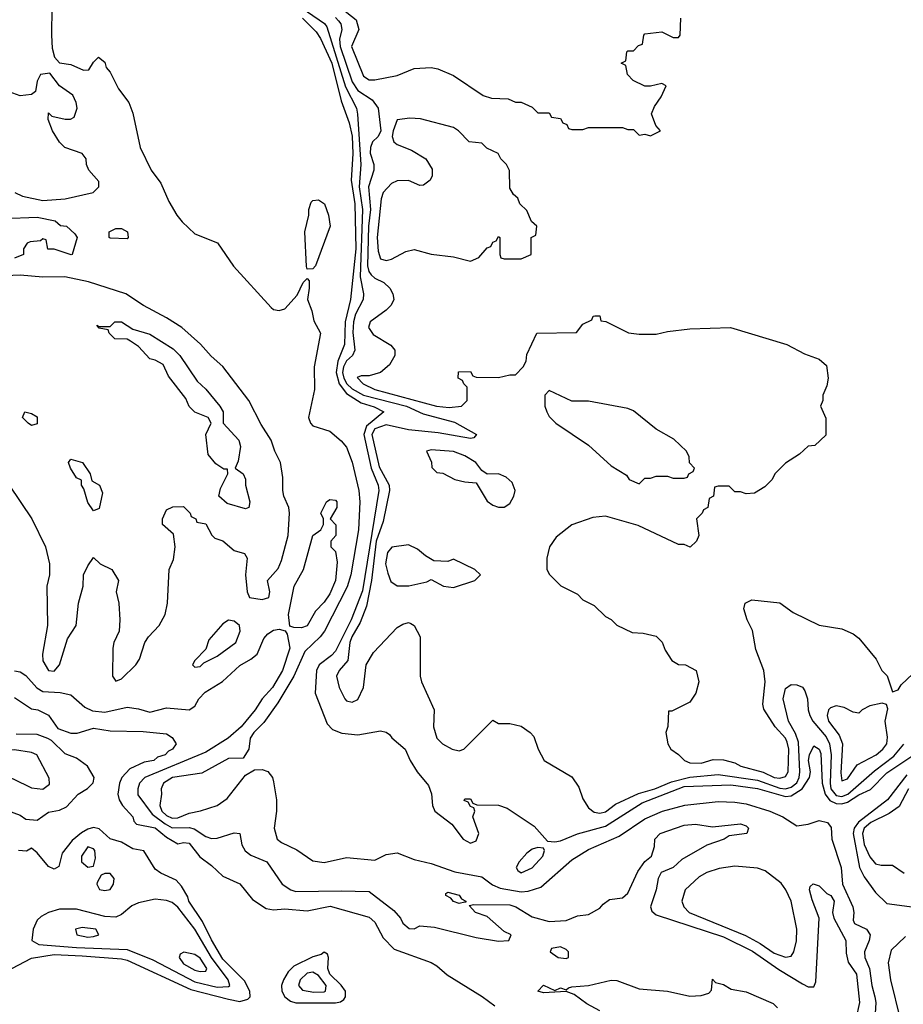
# Model space of a CAD drawing. Header units: inches. Extents: x 2380249 to 2585472, y 382747 to 546448.
# Tile 453 of 626: x 2505368 to 2508509, y 481743 to 485245. Entities that reach past the tile are written whole.
import ezdxf

# ---------------------------------------------------------------- set-up
doc = ezdxf.new("R2010")
doc.units = ezdxf.units.IN
doc.header["$MEASUREMENT"] = 0
doc.layers.add('C5408', color=7, linetype='Continuous')

msp = doc.modelspace()

# ---------------------------------------------------------------- linework, layer by layer
at = {"layer": 'C5408', "color": 4}
for points, elevation in [([(2506330, 485315.8), (2506451.4, 485231.4), (2506460, 485220), (2506525.9, 485005.9), (2506564.9, 484930), (2506568.4, 484908.4), (2506580.6, 484730), (2506575.1, 484650), (2506586.6, 484570), (2506578.3, 484330), (2506590.4, 484269.6), (2506588.9, 484250), (2506562.1, 484197.9), (2506554.2, 484170), (2506552.6, 484132.6), (2506559.6, 484070), (2506550.4, 484050), (2506530, 484032), (2506518.7, 484010), (2506514.8, 483990), (2506519.5, 483970), (2506530.2, 483950), (2506550, 483931.9), (2506590, 483909.4), (2506743, 483870), (2506802.6, 483842.6), (2506913, 483813), (2506991.3, 483770), (2506982, 483758), (2506970, 483755.3), (2506855.5, 483775.5), (2506750, 483786.4), (2506670, 483803.8), (2506630.4, 483790), (2506619.3, 483770), (2506645.4, 483654.6), (2506680.9, 483590), (2506682, 483570), (2506660.2, 483459.8), (2506634.6, 483390), (2506618.3, 483250), (2506601, 483159), (2506578.5, 483101.5), (2506548.1, 483050), (2506541.7, 483030), (2506534.6, 482965.4), (2506504, 482930), (2506494, 482910), (2506503, 482870), (2506524, 482830), (2506530, 482822.8), (2506550, 482817.3), (2506570, 482826.8), (2506589.4, 482870), (2506599.3, 482950), (2506625.6, 482994.4), (2506710, 483082.8), (2506730, 483094.8), (2506750, 483101), (2506758, 483098), (2506770.6, 483090.6), (2506790.8, 483050), (2506791, 482910), (2506796, 482890), (2506841, 482790), (2506838.8, 482730), (2506851, 482690), (2506871.3, 482670), (2506904.7, 482650), (2506930, 482644.7), (2506946, 482650), (2507050, 482754), (2507070, 482742), (2507110, 482742), (2507150, 482732), (2507182, 482710), (2507195.3, 482695.3), (2507211.3, 482650), (2507232, 482610), (2507330, 482552), (2507355.3, 482515.3), (2507370, 482474), (2507390, 482442), (2507410, 482426), (2507430, 482422.8), (2507450, 482428), (2507485.4, 482454.6), (2507566.9, 482493.1), (2507626, 482510), (2507685.2, 482534.8), (2507750, 482551.1), (2507850, 482560.2), (2507990, 482539.8), (2508070, 482511.6), (2508090, 482509.4), (2508110, 482515.6), (2508130, 482530.4), (2508138.9, 482550), (2508140.3, 482570), (2508135.7, 482675.7), (2508125.8, 482705.8), (2508100.5, 482750), (2508081.6, 482830), (2508090, 482866), (2508110, 482880.7), (2508130, 482879.1), (2508150, 482870.5), (2508158.3, 482858.3), (2508168, 482830), (2508170.3, 482790), (2508176.5, 482770), (2508187.2, 482750), (2508234.2, 482694.2), (2508246.5, 482670), (2508252.5, 482630), (2508248.1, 482530), (2508251, 482510), (2508270, 482485.4), (2508290, 482481.6), (2508311.7, 482490), (2508406.1, 482573.9), (2508474.4, 482625.6), (2508510, 482668.7)], 28), ([(2505482, 485290), (2505480.7, 485190), (2505483.5, 485143.5), (2505491.1, 485111.1), (2505510, 485092), (2505550, 485086), (2505594.6, 485065.4), (2505614, 485066), (2505630, 485094), (2505648.4, 485111.6), (2505670, 485094), (2505674.8, 485074.8), (2505690, 485058), (2505719.1, 484999.1), (2505755.5, 484950), (2505770, 484912), (2505796.3, 484790), (2505835.5, 484710), (2505870, 484664), (2505898.6, 484598.6), (2505926.7, 484550), (2505945.5, 484525.5), (2505990, 484483.7), (2506071.5, 484451.5), (2506128.3, 484368.3), (2506261.4, 484221.4), (2506270, 484214), (2506290, 484210.4), (2506310, 484217.1), (2506354.5, 484265.5), (2506375.3, 484310), (2506390, 484324.7), (2506396.3, 484316.3), (2506397.3, 484290), (2506390.6, 484250), (2506406, 484210), (2506413.4, 484173.4), (2506437.1, 484130), (2506414.6, 484010), (2506416.3, 483930), (2506394.8, 483830), (2506401, 483810), (2506410, 483801), (2506470, 483781), (2506510, 483747.3), (2506530, 483724), (2506550, 483671), (2506573.6, 483570), (2506576.9, 483530), (2506571.8, 483430), (2506544.7, 483270), (2506531.9, 483228.1), (2506451.3, 483070), (2506436.5, 483050), (2506381.9, 482998.1), (2506341.8, 482910), (2506285.3, 482814.7), (2506235.3, 482744.8), (2506200.5, 482710), (2506187.7, 482690), (2506182, 482650), (2506162, 482618), (2506110, 482617.2), (2506014.9, 482565.1), (2505911.3, 482550), (2505879.1, 482530), (2505870.5, 482510), (2505872.2, 482490), (2505866.2, 482450), (2505872.9, 482430), (2505890, 482414.9), (2505910, 482405.2), (2505930, 482405.8), (2505970, 482423), (2506011, 482431), (2506070, 482450.5), (2506104.9, 482475.1), (2506170, 482558), (2506203.1, 482576.9), (2506230, 482578), (2506250, 482571.3), (2506266, 482550), (2506270, 482534), (2506281, 482470), (2506281, 482430), (2506272.7, 482370), (2506283, 482330), (2506298.3, 482318.3), (2506352.9, 482292.9), (2506410, 482253.4), (2506450, 482248), (2506530, 482264.9), (2506630, 482256), (2506670, 482276.3), (2506710, 482282), (2506770, 482257.6), (2506830, 482243.6), (2506914, 482214), (2507010, 482197), (2507048.5, 482168.5), (2507076, 482156), (2507150, 482143.2), (2507175, 482144.9), (2507220.1, 482159.9), (2507330, 482257.4), (2507390, 482293.4), (2507499.1, 482340.9), (2507590, 482402.4), (2507652.7, 482430), (2507731.7, 482451.7), (2507850, 482464.4), (2507910, 482462.4), (2507950, 482455.9), (2508034, 482430), (2508080.7, 482410), (2508130, 482378), (2508170, 482384), (2508210, 482396.3), (2508238.8, 482390), (2508251.8, 482371.8), (2508254.6, 482330), (2508287.9, 482230), (2508292.1, 482170), (2508328.9, 482090), (2508333, 482070), (2508330, 482042), (2508334.8, 482030), (2508377.3, 482010), (2508390.2, 481990.2), (2508387.6, 481970), (2508370.3, 481930), (2508371.4, 481910), (2508388.2, 481870), (2508396.2, 481810), (2508407.8, 481770), (2508411.3, 481750), (2508409.1, 481710.9)], 16), ([(2506507.7, 485287.7), (2506563.9, 485243.9), (2506573.4, 485210), (2506547.6, 485150), (2506590, 485044), (2506610, 485030.6), (2506630, 485030.4), (2506710, 485046.4), (2506770, 485071), (2506830, 485074.8), (2506854, 485070), (2506910, 485046), (2507015.3, 484975.3), (2507045.4, 484965.4), (2507103.6, 484963.6), (2507130, 484952), (2507150, 484952), (2507190, 484934), (2507210, 484914), (2507250, 484914), (2507258, 484898), (2507290, 484894), (2507298, 484878), (2507312.7, 484872.7), (2507318, 484858), (2507330, 484854), (2507370, 484854), (2507390, 484862), (2507510, 484862), (2507530, 484854), (2507550, 484854), (2507570, 484834), (2507590, 484838), (2507610, 484832), (2507646, 484850), (2507628.4, 484868.4), (2507614, 484910), (2507624, 484936), (2507648, 484970), (2507666, 485010), (2507650, 485018), (2507610, 485008), (2507590, 485008), (2507548.9, 485028.9), (2507528, 485050), (2507522, 485082), (2507506, 485090), (2507522, 485098), (2507526, 485130), (2507530, 485134), (2507550, 485134), (2507567.3, 485152.7), (2507582, 485158), (2507586, 485190), (2507590, 485194), (2507650, 485202), (2507690, 485182), (2507710, 485182), (2507715.3, 485190), (2507718, 485250)], 36), ([(2506372.9, 485250), (2506421.8, 485201.9), (2506437.6, 485177.6), (2506476.8, 485090), (2506510, 484956.3), (2506538.6, 484878.6), (2506550.1, 484830.1), (2506552, 484768), (2506546, 484674), (2506558.8, 484590), (2506562.3, 484430), (2506543.5, 484250), (2506524.6, 484170), (2506522.2, 484090), (2506498.8, 484030), (2506493.2, 483990), (2506502.9, 483950), (2506530, 483915.8), (2506582.2, 483882.2), (2506628, 483868), (2506662, 483850), (2506600.6, 483799.4), (2506590.8, 483770), (2506617.6, 483650), (2506641.5, 483590), (2506644.6, 483570), (2506585.9, 483214.1), (2506546, 483110), (2506490, 482999.6), (2506476.7, 482983.3), (2506431.8, 482950), (2506422.4, 482930), (2506418.4, 482850), (2506460.3, 482740.3), (2506479.9, 482719.9), (2506512.5, 482707.5), (2506570, 482702), (2506650, 482716), (2506670, 482711.3), (2506682.8, 482702.8), (2506690.9, 482690.9), (2506738, 482650), (2506756, 482610), (2506781, 482570), (2506821, 482521), (2506831.1, 482491.1), (2506834.8, 482450), (2506844, 482430), (2506904, 482384), (2506944, 482330), (2506970, 482316.3), (2506990, 482324), (2506999.5, 482350), (2506978, 482410), (2506986, 482430), (2506982, 482442), (2506970, 482446), (2506962, 482462), (2506948, 482468), (2506950, 482474), (2506970, 482474), (2506978, 482458), (2506992.7, 482452.7), (2507069.2, 482450.8), (2507100.9, 482440.9), (2507196.1, 482376.1), (2507243.5, 482323.5), (2507270, 482320.5), (2507290, 482324.2), (2507350.6, 482349.4), (2507450, 482376.6), (2507580.9, 482459.1), (2507730, 482517.3), (2507895.9, 482524.1), (2507990, 482510.1), (2508090, 482481.7), (2508110, 482484.2), (2508148.8, 482510), (2508175.1, 482550), (2508178.3, 482570), (2508171.3, 482610), (2508175.1, 482630), (2508190, 482662.8), (2508210, 482650.7), (2508215, 482635), (2508219.8, 482530), (2508230.6, 482490.6), (2508247.9, 482467.9), (2508270, 482457), (2508290, 482456), (2508310, 482462), (2508350, 482487.7), (2508392.4, 482507.6), (2508450, 482566.3), (2508546, 482630)], 24), ([(2506490, 485252.3), (2506501, 485241), (2506508.9, 485230), (2506512.9, 485210), (2506504.8, 485175.2), (2506507.3, 485150), (2506550, 485024.4), (2506570, 484993.1), (2506620.3, 484960.3), (2506642, 484930), (2506651.3, 484850), (2506642.4, 484830), (2506622.4, 484810), (2506614.6, 484790), (2506613.4, 484770), (2506626.7, 484730), (2506627, 484710), (2506607.5, 484650), (2506615.3, 484570), (2506608.3, 484510), (2506604.4, 484370), (2506608.8, 484348.8), (2506617, 484337), (2506630, 484325.3), (2506662.8, 484310), (2506684, 484290), (2506694, 484270), (2506697.3, 484250), (2506687.7, 484230), (2506670, 484212.3), (2506614, 484170), (2506607.7, 484150), (2506624.7, 484124.7), (2506687.5, 484087.5), (2506701, 484070), (2506701, 484050), (2506682.5, 484017.5), (2506650.4, 483989.6), (2506610, 483978.4), (2506581.6, 483978.4), (2506567.7, 483972.3), (2506588.2, 483950), (2506630, 483929.3), (2506849.5, 483870.5), (2506894.2, 483865.8), (2506938, 483870), (2506958, 483890), (2506958, 483938), (2506946, 483950), (2506942, 483962), (2506926, 483970), (2506927.3, 483992.7), (2506970, 483994), (2506978, 483978), (2506990, 483974), (2507070, 483972), (2507110, 483982), (2507130, 483982), (2507158, 484010), (2507168, 484030), (2507170, 484054), (2507206, 484130), (2507347.3, 484132.7), (2507370, 484162), (2507402, 484178), (2507406, 484190), (2507411.6, 484191.6), (2507430, 484192), (2507434, 484174), (2507451.6, 484171.6), (2507531.3, 484131.3), (2507570, 484126), (2507630, 484126), (2507670, 484136), (2507750, 484146), (2507894, 484150), (2508094, 484090), (2508156.9, 484056.9), (2508210, 484038), (2508235.3, 484015.3), (2508242, 483970), (2508236.9, 483943.1), (2508222, 483910), (2508222, 483890), (2508214, 483870), (2508232.7, 483827.3), (2508232.7, 483767.3), (2508194, 483730), (2508170, 483728), (2508139.8, 483700.2), (2508090, 483668), (2508052, 483630), (2508042, 483610), (2508016.9, 483583.1), (2507979.6, 483560.4), (2507950, 483558), (2507930, 483566), (2507910, 483566), (2507890, 483586), (2507850, 483586), (2507838, 483582), (2507834, 483550), (2507818, 483542), (2507814, 483510), (2507798, 483502), (2507794, 483490), (2507774, 483470), (2507782, 483410), (2507774, 483390), (2507751.6, 483368.4), (2507730, 483378), (2507710, 483378), (2507565.6, 483445.6), (2507450, 483479), (2507405.4, 483474.6), (2507330, 483448), (2507275.3, 483404.7), (2507251, 483370), (2507242, 483330), (2507242, 483290), (2507251.6, 483271.6), (2507291.6, 483231.6), (2507350, 483202), (2507370, 483182), (2507410, 483162), (2507450, 483122), (2507470, 483112), (2507490, 483092), (2507545.4, 483065.4), (2507583.6, 483063.6), (2507630, 483052), (2507650.9, 483030.9), (2507662, 483002), (2507685.4, 482965.4), (2507710, 482952), (2507734, 482950), (2507772, 482930), (2507782, 482890), (2507771.3, 482850), (2507750, 482818), (2507686, 482786), (2507674, 482786), (2507671.6, 482731.6), (2507664.7, 482710), (2507672, 482670), (2507682, 482650), (2507710, 482632), (2507731.3, 482610), (2507750, 482602), (2507790, 482600.4), (2507833.2, 482613.2), (2507870, 482613), (2507910, 482601.6), (2507931.3, 482590), (2508010, 482569.2), (2508050, 482550.3), (2508070, 482546.9), (2508090, 482553), (2508099.7, 482570), (2508101.2, 482650), (2508095.7, 482675.7), (2508089.7, 482690), (2508052.8, 482730), (2508012.5, 482792.5), (2508009, 482810), (2508017.6, 482890), (2508013.3, 482930), (2507984.8, 483004.8), (2507972.5, 483072.5), (2507954, 483110), (2507942, 483150), (2507946, 483170), (2507970, 483182), (2508070, 483171), (2508116.9, 483136.9), (2508210, 483091.3), (2508290, 483078.8), (2508330, 483061), (2508350, 483044.7), (2508412, 482970), (2508432, 482930), (2508451, 482911), (2508470, 482854), (2508490, 482862), (2508500.9, 482879.1), (2508542, 482918)], 32), ([(2505350.8, 484630), (2505377.8, 484617.7), (2505450, 484601.5), (2505530, 484607.4), (2505629.4, 484630.6), (2505649, 484650), (2505648.9, 484668.9), (2505614, 484710), (2505605.2, 484730), (2505604, 484750), (2505590, 484768.7), (2505528.7, 484790), (2505509.4, 484809.4), (2505484, 484850), (2505468.7, 484890), (2505470, 484914), (2505482, 484902), (2505530, 484891), (2505548.9, 484891.1), (2505562, 484898), (2505572.7, 484930), (2505569.2, 484950), (2505556.6, 484976.6), (2505509.4, 485009.4), (2505474.6, 485054.6), (2505442, 485050), (2505430, 485026), (2505424.7, 484990), (2505410, 484979), (2505370, 484974), (2505330, 484988)], 16), ([(2505310, 484538), (2505430, 484542.8), (2505494, 484530), (2505512.7, 484512.7), (2505534, 484510), (2505563.6, 484483.6), (2505572, 484470), (2505554, 484410), (2505551.1, 484408.9), (2505490, 484428.7), (2505468.4, 484428.4), (2505462, 484462), (2505450, 484466), (2505442, 484458), (2505404.7, 484455.3), (2505394, 484450), (2505382, 484430), (2505382, 484410), (2505350, 484397.2)], 12), ([(2505330.6, 483590), (2505410.8, 483470), (2505459.1, 483370), (2505474, 483310), (2505473.4, 483270), (2505464, 483230), (2505467.2, 483090), (2505448.5, 482988.5), (2505450, 482964.7), (2505470, 482930.8), (2505490, 482927.7), (2505509.2, 482950), (2505537.5, 483042.5), (2505569.2, 483090), (2505577.2, 483170), (2505594, 483230), (2505595.3, 483270), (2505610, 483302), (2505630, 483332), (2505654, 483310), (2505696, 483290), (2505718.8, 483250), (2505711, 483210), (2505720.7, 483170), (2505724, 483110), (2505721, 483070), (2505702.8, 483030), (2505698.8, 483010), (2505698, 482910), (2505710, 482892), (2505730, 482901), (2505780.9, 482950), (2505793.2, 482970), (2505813.2, 483030), (2505825.2, 483050), (2505864, 483090), (2505885.2, 483130), (2505893.2, 483170), (2505899, 483290), (2505914.6, 483325.4), (2505920.9, 483370), (2505914.8, 483414.8), (2505875.3, 483450), (2505875.3, 483470), (2505890, 483502), (2505912.7, 483512.7), (2505950, 483514), (2505974, 483490), (2505978, 483478), (2505994, 483470), (2505998, 483458), (2506030, 483452), (2506051, 483411), (2506061, 483401), (2506090, 483391), (2506130, 483357.3), (2506166.4, 483346.4), (2506176, 483330), (2506170.7, 483270.7), (2506176, 483210), (2506184.7, 483190), (2506230, 483182.8), (2506253.2, 483190), (2506257.2, 483210), (2506249, 483250), (2506287.2, 483292.8), (2506298.3, 483321.7), (2506321.6, 483410), (2506326.6, 483490), (2506325.1, 483510), (2506306.6, 483550), (2506302.7, 483570), (2506303.2, 483616.8), (2506295.1, 483670), (2506275.1, 483710), (2506262, 483750), (2506225.7, 483805.7), (2506182, 483890), (2506090, 484011.8), (2506048.4, 484048.4), (2506010.9, 484090.9), (2505943.7, 484150), (2505890, 484185.1), (2505808, 484228), (2505745.2, 484270), (2505612.1, 484312.1), (2505528, 484330), (2505450, 484329.6), (2505370, 484336.4), (2505210, 484329.5)], 16), ([(2505350, 482928.5), (2505370, 482926), (2505390, 482913), (2505429.1, 482869.1), (2505450, 482855.3), (2505511.7, 482851.7), (2505550, 482843.8), (2505599.6, 482799.6), (2505626.7, 482786.7), (2505670, 482782.3), (2505750, 482799.5), (2505790, 482794.4), (2505830, 482782.4), (2505890, 482797), (2505970, 482790.5), (2505990, 482804), (2506005.1, 482830), (2506026.6, 482853.4), (2506088.3, 482891.7), (2506150, 482948.5), (2506190, 482970.4), (2506212.1, 482987.9), (2506235.8, 483044.2), (2506250, 483060.5), (2506270, 483074), (2506290, 483077.3), (2506311.6, 483071.6), (2506319.1, 483059.1), (2506327.7, 483010), (2506302, 482930), (2506267, 482870), (2506230.3, 482829.8), (2506204.4, 482790), (2506155.6, 482730), (2506108.5, 482690), (2506030, 482639.8), (2505812.7, 482550), (2505794.3, 482530), (2505787.9, 482510), (2505788.2, 482488.2), (2505838.9, 482419), (2505884.5, 482384.5), (2505910, 482370.9), (2505970, 482372), (2505987.7, 482367.7), (2506030, 482340.4), (2506050, 482332.7), (2506070, 482333.4), (2506130, 482353.4), (2506150, 482350.8), (2506158, 482310), (2506168.8, 482288.8), (2506190, 482273), (2506246, 482250), (2506301, 482170), (2506331.3, 482150), (2506350, 482144.4), (2506510, 482147.2), (2506610, 482144), (2506697.2, 482077.2), (2506721, 482050), (2506730, 482032), (2506752.7, 482012.7), (2506770, 482012), (2506790, 482022), (2506842.7, 482017.3), (2506990, 481980.5), (2507070, 481967.3), (2507106, 481970), (2507115.3, 481990), (2507090, 482002), (2507030, 482055.3), (2506988, 482070), (2506966, 482094), (2506982, 482098), (2507110, 482096.4), (2507131, 482090), (2507190, 482054), (2507250, 482037.3), (2507310, 482041), (2507350, 482058), (2507390, 482062), (2507430, 482084.7), (2507441.2, 482098.8), (2507464.7, 482115.3), (2507510, 482122), (2507530, 482138), (2507565.1, 482214.9), (2507589.5, 482250.5), (2507613.2, 482270), (2507624, 482304), (2507625.2, 482330), (2507644, 482350), (2507730, 482380.5), (2507770, 482384), (2507830, 482374), (2507930, 482384.7), (2507950, 482378), (2507958, 482370), (2507952, 482350), (2507890, 482342), (2507872, 482330), (2507810, 482309.3), (2507721.7, 482258.3), (2507690, 482229.2), (2507647.7, 482212.3), (2507637.3, 482190), (2507630.5, 482150), (2507610.5, 482090), (2507614.9, 482074.9), (2507630, 482061.6), (2507870, 481983.5), (2507972, 481932), (2508066.3, 481866.3), (2508150, 481815.5), (2508170, 481804.9), (2508190, 481804.7), (2508197.5, 481822.5), (2508209.5, 482049.5), (2508185.2, 482114.8), (2508175.3, 482150), (2508178, 482162), (2508188.7, 482171.3), (2508210, 482164.7), (2508236.8, 482136.8), (2508250.6, 482130), (2508262.8, 482110), (2508257.3, 482070), (2508262, 482050), (2508304, 481970), (2508305.2, 481925.2), (2508312.5, 481892.5), (2508342, 481850), (2508352.4, 481750), (2508339.3, 481690)], 12), ([(2505350, 482834.8), (2505410, 482794), (2505432, 482790), (2505470, 482771.3), (2505504, 482724), (2505550, 482707.3), (2505572.3, 482707.7), (2505630, 482724.9), (2505690, 482715.5), (2505807.2, 482712.8), (2505890, 482704.7), (2505910, 482692), (2505924.7, 482670), (2505911.3, 482650), (2505896.8, 482643.2), (2505884.7, 482630), (2505858, 482622), (2505844.7, 482610), (2505810, 482604.5), (2505759.1, 482580.9), (2505730.8, 482550), (2505722.8, 482530), (2505716.3, 482490), (2505722, 482470), (2505733.4, 482450), (2505770.6, 482410), (2505774, 482394), (2505783.5, 482383.5), (2505850, 482370.2), (2505890, 482337.6), (2505930, 482314), (2505950, 482318.8), (2505970, 482316), (2506008, 482268), (2506050, 482237.3), (2506090, 482199.1), (2506150, 482171), (2506195.5, 482115.5), (2506243.5, 482083.5), (2506270, 482078.8), (2506310, 482082.8), (2506390, 482076), (2506471.6, 482091.6), (2506610, 482053.4), (2506630, 482034.8), (2506659.9, 481979.9), (2506699.5, 481939.5), (2506830, 481891.7), (2506850, 481880.4), (2506887.6, 481847.6), (2507011.2, 481771.2), (2507057.1, 481737.1)], 8), ([(2505315.5, 482435.5), (2505370, 482416), (2505390, 482401), (2505430, 482398), (2505470, 482426), (2505510, 482433), (2505534.5, 482445.5), (2505575.3, 482490), (2505609.3, 482510.7), (2505629.2, 482530.8), (2505633.2, 482550), (2505609, 482590), (2505570, 482619), (2505530, 482634), (2505480.9, 482680.9), (2505467.9, 482687.9), (2505430, 482702.9), (2505355.8, 482704.2)], 8), ([(2508520.7, 482559.3), (2508452, 482470), (2508349.2, 482390.8), (2508334, 482370), (2508330.9, 482350), (2508352.4, 482230), (2508370, 482196.4), (2508410, 482140.3), (2508450, 482101.1), (2508548.1, 482088.1)], 24), ([(2508526.9, 482510), (2508493.5, 482446.5), (2508458.5, 482421.5), (2508392.7, 482390), (2508369.2, 482370), (2508363.2, 482350), (2508369, 482311), (2508390, 482267.3), (2508410, 482242.8), (2508430, 482238), (2508470, 482238), (2508512, 482210)], 28), ([(2505293.4, 481846.6), (2505410, 481907.4), (2505490, 481919.7), (2505590, 481916), (2505730, 481905.2), (2505750, 481899.7), (2505975.7, 481795.7), (2506110, 481761.3), (2506150, 481753.1), (2506178.9, 481761.1), (2506186.6, 481770), (2506186, 481790), (2506166.5, 481826.5), (2506090, 481903.6), (2506050, 481971.8), (2506018, 482038), (2505969.6, 482110), (2505965.8, 482125.8), (2505942.9, 482162.9), (2505924.5, 482184.5), (2505869.5, 482209.5), (2505850, 482224), (2505809.1, 482289.1), (2505770, 482296.2), (2505730, 482319.5), (2505690, 482332), (2505650, 482366.6), (2505630, 482371.8), (2505610, 482366), (2505587.5, 482352.5), (2505554.7, 482325.3), (2505518.8, 482281.2), (2505506.8, 482233.2), (2505490, 482223.7), (2505470, 482233.2), (2505430, 482282), (2505410, 482298), (2505392.7, 482287.3), (2505364, 482290)], 8), ([(2508516, 481984), (2508464.9, 481935.1), (2508454.7, 481890), (2508463.2, 481830), (2508497, 481690), (2508484.9, 481624.9), (2508490, 481554), (2508510, 481532)], 24), ([(2507430, 481719.5), (2507384.2, 481744.2), (2507338.4, 481778.4), (2507310, 481789.2), (2507230, 481784), (2507209, 481790), (2507229.3, 481810.7), (2507270, 481792), (2507290, 481802), (2507310, 481794), (2507318, 481802), (2507330, 481804.7), (2507390, 481810.4), (2507470, 481828.4), (2507490, 481828.2), (2507570, 481798.4), (2507670, 481790.3), (2507750, 481772.2), (2507790, 481774.9), (2507816.9, 481783.1), (2507826.3, 481793.7), (2507830, 481832), (2507841, 481821), (2507870, 481814), (2507897.3, 481797.3), (2507950, 481787.7), (2508046, 481746), (2508062, 481730)], 8)]:
    msp.add_lwpolyline(points, dxfattribs=dict(at, elevation=elevation))
for points, elevation in [([(2506754.8, 484894.8), (2506710, 484889.2), (2506695.3, 484850), (2506692.4, 484830), (2506697.3, 484810), (2506710, 484800.5), (2506760.7, 484780.7), (2506811, 484750), (2506833.7, 484713.7), (2506834, 484690), (2506826.4, 484673.6), (2506803.6, 484656.4), (2506790, 484655.3), (2506750, 484672.7), (2506710, 484671.8), (2506690, 484662), (2506659.3, 484630), (2506652.2, 484607.8), (2506639.1, 484470), (2506641.5, 484421.5), (2506650, 484394.8), (2506670, 484388.2), (2506690, 484393), (2506740.1, 484419.9), (2506770, 484427.3), (2506830, 484410.8), (2506910, 484401), (2506970, 484386), (2507000.4, 484399.6), (2507030, 484434), (2507042, 484438), (2507050, 484454), (2507062, 484458), (2507070, 484474), (2507074, 484470), (2507074, 484410), (2507078, 484398), (2507090, 484394), (2507150, 484394), (2507186, 484410), (2507186, 484470), (2507202, 484478), (2507206, 484510), (2507187.3, 484527.3), (2507170, 484566), (2507146, 484590), (2507138, 484610), (2507123.1, 484623.1), (2507110, 484646), (2507108.4, 484708.4), (2507098, 484730), (2507078, 484750), (2507068.4, 484768.4), (2507028.4, 484788.4), (2507010, 484806), (2506966, 484810), (2506928, 484850), (2506910, 484862), (2506792.5, 484892.5)], 36), ([(2506390, 484358), (2506387.3, 484367.3), (2506382, 484490), (2506395.3, 484550), (2506395.3, 484570), (2506404, 484596), (2506410, 484602), (2506430, 484604.7), (2506450.8, 484590), (2506466, 484550), (2506471, 484510), (2506418.8, 484370), (2506410, 484359)], 16), ([(2505750, 484466), (2505690, 484468), (2505686, 484470), (2505686, 484490), (2505710, 484502), (2505730, 484502), (2505751.3, 484490), (2505754, 484470)], 12), ([(2506170, 483505.2), (2506104.8, 483524.8), (2506075.3, 483550), (2506082, 483578), (2506108, 483630), (2506106, 483646), (2506094, 483646), (2506065.2, 483665.2), (2506038, 483698), (2506029, 483770), (2506048, 483810), (2506038, 483830), (2505990, 483848.7), (2505970, 483868.7), (2505958, 483898), (2505897.2, 483977.2), (2505878, 484018), (2505850, 484034), (2505830, 484039), (2505790, 484082), (2505762, 484102), (2505750, 484109), (2505706, 484110), (2505686, 484130), (2505682, 484142), (2505650, 484148), (2505642, 484158), (2505650, 484154), (2505690, 484154), (2505706, 484170), (2505730, 484170.7), (2505770, 484144.7), (2505830, 484126), (2505913.8, 484073.8), (2505937.3, 484050), (2505999.1, 483959.1), (2506030, 483931), (2506078.8, 483870), (2506090.8, 483850), (2506091.3, 483810), (2506146.8, 483750), (2506153.2, 483726.8), (2506144.7, 483675.3), (2506134, 483650), (2506162, 483630), (2506170.8, 483610.8), (2506171.1, 483588.9), (2506186, 483530), (2506182, 483510)], 16), ([(2507250, 483926), (2507234, 483910), (2507234, 483870), (2507242, 483850), (2507250, 483834), (2507274, 483810), (2507390, 483731.3), (2507470, 483658), (2507524.7, 483624.7), (2507534, 483610), (2507570, 483594), (2507590, 483614), (2507610, 483614), (2507630, 483622), (2507670, 483622), (2507690, 483614), (2507730, 483614), (2507742, 483618), (2507746, 483630), (2507762, 483638), (2507766, 483650), (2507748.4, 483668.4), (2507748, 483690), (2507738, 483710), (2507692.5, 483752.5), (2507630, 483788.7), (2507550, 483854), (2507530, 483862), (2507390, 483888.7), (2507330, 483888)], 32), ([(2505410, 483802), (2505398, 483810), (2505378, 483830), (2505386, 483850), (2505410, 483844.7), (2505430, 483832), (2505430, 483808)], 16), ([(2506830, 483715.3), (2506814, 483710), (2506831.6, 483671.6), (2506832.7, 483652.7), (2506850, 483634), (2506871.6, 483631.6), (2506914, 483610), (2506950, 483601), (2506990, 483598), (2507030, 483532), (2507050, 483518), (2507070, 483511.3), (2507090, 483511.3), (2507110, 483524.7), (2507124, 483550), (2507129, 483570), (2507118.6, 483598.6), (2507097.5, 483617.5), (2507070, 483629.2), (2507029.1, 483629.1), (2507010, 483642), (2506989.2, 483670), (2506950, 483693.6), (2506910, 483709)], 32), ([(2505630, 483498), (2505610, 483528), (2505596.4, 483576.4), (2505588, 483590), (2505587.3, 483607.3), (2505570, 483615.3), (2505549, 483650), (2505542, 483670), (2505550, 483682), (2505591, 483670), (2505618, 483630), (2505624.7, 483604.7), (2505651.3, 483590), (2505662, 483562), (2505650, 483506)], 16), ([(2506370, 483082), (2506342.7, 483082.7), (2506328.4, 483088.4), (2506323.7, 483130), (2506343.6, 483230), (2506377, 483290), (2506409.4, 483410.6), (2506438, 483430), (2506448, 483450), (2506448, 483470), (2506438, 483490), (2506458, 483530), (2506470, 483538), (2506490, 483536), (2506494.8, 483530), (2506494.8, 483510), (2506472, 483470), (2506491.1, 483448.9), (2506492, 483410), (2506474, 483390), (2506474, 483370), (2506490, 483354), (2506495.9, 483315.9), (2506490.3, 483250), (2506470, 483202.7), (2506450, 483173.2), (2506419.3, 483140.7), (2506390, 483089.3)], 12), ([(2506750, 483377.2), (2506690.7, 483369.3), (2506674.8, 483350), (2506668.5, 483310), (2506676.8, 483276.8), (2506687.3, 483247.3), (2506710, 483231.3), (2506751.1, 483231.1), (2506814.6, 483245.4), (2506830, 483254), (2506874, 483230), (2506910, 483226), (2506986, 483250), (2507006, 483270), (2506986, 483290), (2506910, 483326), (2506890, 483318), (2506840.4, 483320.4), (2506810, 483338), (2506782, 483362)], 32), ([(2506110, 483109.3), (2506090, 483096), (2506040.7, 483039.3), (2506030, 483006), (2505990, 482966), (2505982, 482950), (2505990, 482942), (2506010, 482944.7), (2506022, 482958), (2506070, 482981), (2506136, 483030), (2506152, 483070), (2506149, 483090), (2506130, 483105.2)], 16), ([(2508434, 482814), (2508390, 482805.2), (2508362, 482790), (2508350, 482778), (2508330, 482782), (2508298.4, 482798.4), (2508270, 482804.5), (2508250, 482798), (2508243, 482790), (2508238.4, 482770), (2508243.1, 482750), (2508280.3, 482700.3), (2508293, 482670), (2508286.6, 482566.6), (2508290, 482538), (2508310, 482545.5), (2508344.7, 482595.3), (2508411.8, 482630), (2508435.6, 482650), (2508449.6, 482670), (2508452.7, 482692.7), (2508444.5, 482750), (2508453.6, 482793.6), (2508448.9, 482808.9)], 32), ([(2505210, 482672.3), (2505194.4, 482665.6), (2505188.5, 482651.5), (2505188.7, 482630), (2505210, 482596.3), (2505230, 482584.9), (2505345.2, 482545.2), (2505410, 482513.4), (2505450, 482508.4), (2505473.6, 482526.4), (2505472.5, 482547.5), (2505429, 482630), (2505410, 482638.4), (2505350, 482647.6), (2505283.6, 482643.6)], 12), ([(2505610, 482302.7), (2505588.2, 482270), (2505587.3, 482250), (2505610, 482231.3), (2505630, 482234), (2505637.5, 482262.5), (2505634.5, 482290), (2505630, 482296)], 12), ([(2507210, 482300.9), (2507190, 482294.5), (2507170, 482280.7), (2507143.1, 482250), (2507133, 482230), (2507138.5, 482218.5), (2507150, 482210.6), (2507190, 482229), (2507227.3, 482270), (2507232.7, 482290), (2507230, 482298)], 24), ([(2507910, 482234), (2507853.8, 482226.2), (2507810, 482211.8), (2507783.4, 482196.6), (2507733, 482150), (2507721.6, 482110), (2507728.2, 482090), (2507748, 482070), (2507947.8, 481987.8), (2507999.6, 481959.6), (2508050, 481924.9), (2508090, 481910.5), (2508110, 481914.8), (2508119.5, 481930), (2508129.4, 481969.4), (2508129.6, 482010), (2508109.6, 482110), (2508090.8, 482150.8), (2508074.2, 482174.2), (2508017.4, 482217.4), (2507990, 482227.3)], 16), ([(2505690, 482208.7), (2505670, 482208.7), (2505658, 482202), (2505643.6, 482176.4), (2505642, 482170), (2505651.3, 482151.3), (2505670, 482147.3), (2505690, 482151.3), (2505701.2, 482170), (2505704, 482190)], 12), ([(2506930, 482102), (2506910, 482109), (2506900.4, 482120.4), (2506882, 482130), (2506883.1, 482136.9), (2506890, 482142), (2506930, 482130.8), (2506938, 482118), (2506954, 482110), (2506954, 482106), (2506950, 482106)], 12), ([(2505850, 482117.4), (2505790, 482103.5), (2505766.5, 482093.5), (2505730, 482062.4), (2505710, 482053.3), (2505670, 482055.8), (2505570, 482082), (2505510, 482080.9), (2505470.7, 482069.3), (2505444.5, 482055.5), (2505430, 482042), (2505415.5, 482010), (2505410.7, 481970), (2505436.2, 481956.2), (2505570, 481945.1), (2505750, 481938.5), (2505841.4, 481901.4), (2505990, 481823.2), (2506070, 481804.4), (2506110, 481806), (2506115.1, 481810), (2506108.5, 481830), (2506049.4, 481909.4), (2505990.5, 482010.5), (2505930, 482088), (2505910, 482105.1), (2505890, 482112.8)], 12), ([(2505590, 482016.3), (2505566.8, 482010), (2505571, 481990), (2505610, 481982), (2505630, 481984.4), (2505648.7, 481990), (2505639, 482010)], 16), ([(2505950.9, 481929.1), (2505938, 481922), (2505934.8, 481910), (2505950, 481887), (2505990, 481864.6), (2506010, 481859.3), (2506030, 481861), (2506033.3, 481870), (2506010, 481906.6), (2505990, 481920.7)], 16), ([(2506450, 481929), (2506439.5, 481920.5), (2506410, 481911.6), (2506341.8, 481878.2), (2506321.8, 481858.2), (2506305.5, 481830), (2506298.4, 481810), (2506299.5, 481790), (2506310.4, 481770), (2506330, 481753.7), (2506350, 481748.5), (2506490, 481747.9), (2506508.6, 481751.4), (2506519.8, 481760.2), (2506526.3, 481770), (2506525.4, 481790), (2506510.8, 481810.8), (2506469.8, 481850), (2506462.6, 481870), (2506465.2, 481910), (2506462, 481922)], 8), ([(2507290, 481948), (2507258, 481942), (2507254, 481930), (2507282, 481910), (2507310, 481906), (2507318, 481910), (2507318, 481930), (2507310, 481938)], 12), ([(2506410, 481857.7), (2506390, 481853.7), (2506364.6, 481830), (2506359.5, 481810), (2506373.1, 481793.1), (2506413.7, 481786.3), (2506450, 481788), (2506455.1, 481790), (2506457.7, 481810), (2506430, 481845.7)], 12)]:
    msp.add_lwpolyline(points, close=True, dxfattribs=dict(at, elevation=elevation))

doc.saveas('drawing.dxf')
